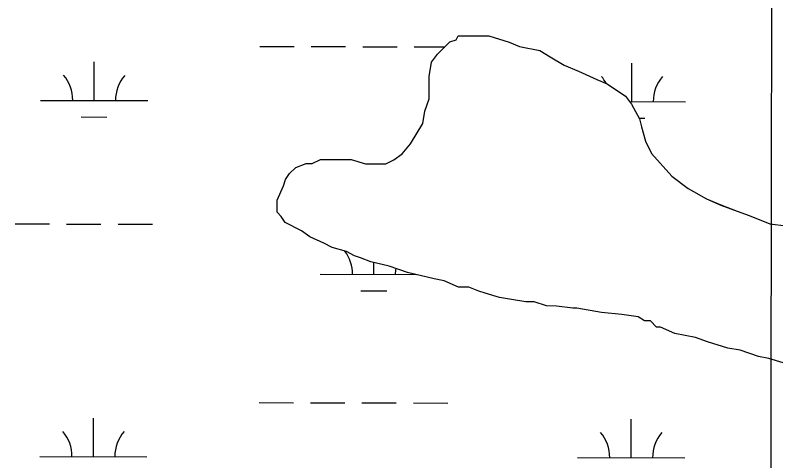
# Model space of a CAD drawing. Extents: x 3187622 to 3225504, y 800805 to 826213.
# Drawn here: x 3217304 to 3218014, y 821833 to 822249 of the extents above; entities that cross this region are included whole.
import ezdxf

# ---------------------------------------------------------------- set-up
doc = ezdxf.new("R2010")
doc.units = 0
for name, color, linetype in [('V-GRID-MAJR', 7, 'Continuous'), ('V-SITE-VEGE', 7, 'Continuous'), ('V-WETL-SWMP', 7, 'Continuous')]:
    doc.layers.add(name, color=color, linetype=linetype)

msp = doc.modelspace()

# ---------------------------------------------------------------- linework, layer by layer
at = {"layer": 'V-GRID-MAJR'}
msp.add_spline([(3217981.911, 806194.152), (3217992.489, 812254.4180000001), (3218003.0700000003, 818316.626), (3218013.65, 824378.872), (3218013.653, 824380.775)], degree=3, dxfattribs=at)
at = {"layer": 'V-SITE-VEGE'}
for p, q in [((3217715.449, 822226.089), (3217717.382, 822229.8920000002)), ((3217717.382, 822229.8920000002), (3217745.999, 822229.7040000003)), ((3217745.999, 822229.704), (3217765.037, 822223.8529999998)), ((3217698.19, 822212.851), (3217709.7120000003, 822224.219)), ((3217709.7120000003, 822224.219), (3217715.449, 822226.089)), ((3217765.037, 822223.853), (3217774.5500000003, 822219.974)), ((3217774.5500000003, 822219.974), (3217793.6, 822216.031)), ((3217793.6, 822216.031), (3217803.103, 822210.246)), ((3217692.417, 822205.257), (3217698.19, 822212.851)), ((3217803.103, 822210.246), (3217816.407, 822202.5250000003)), ((3217690.42, 822191.916), (3217692.417, 822205.257)), ((3217816.407, 822202.5250000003), (3217829.723, 822196.713)), ((3217829.723, 822196.713), (3217846.842, 822188.9670000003)), ((3217690.281, 822170.93), (3217690.42, 822191.916)), ((3217846.842, 822188.9670000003), (3217856.355, 822185.088)), ((3217856.355, 822185.088), (3217873.45, 822173.529)), ((3217686.39, 822159.5090000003), (3217690.281, 822170.93)), ((3217873.45, 822173.529), (3217879.123, 822165.8600000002)), ((3217879.123, 822165.8600000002), (3217886.664, 822152.4550000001)), ((3217684.4050000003, 822148.0770000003), (3217686.39, 822159.5090000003)), ((3217886.664, 822152.4550000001), (3217888.519, 822144.8100000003)), ((3217672.832, 822129.0730000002), (3217684.4050000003, 822148.0770000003)), ((3217888.519, 822144.8100000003), (3217892.251, 822131.433)), ((3217665.1380000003, 822119.585), (3217672.832, 822129.0730000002)), ((3217892.251, 822131.433), (3217897.895, 822119.948)), ((3217581.1350000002, 822110.605), (3217588.79, 822114.371)), ((3217588.79, 822114.371), (3217617.407, 822114.18)), ((3217617.407, 822114.18), (3217630.735, 822110.277)), ((3217649.812, 822110.15), (3217657.47, 822113.914)), ((3217657.47, 822113.914), (3217665.1380000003, 822119.585)), ((3217897.895, 822119.948), (3217916.833, 822098.8350000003)), ((3217560.085, 822101.206), (3217565.847, 822106.892)), ((3217565.847, 822106.892), (3217575.411, 822110.643)), ((3217575.411, 822110.643), (3217581.1350000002, 822110.605)), ((3217630.735, 822110.2770000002), (3217649.812, 822110.1500000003)), ((3217556.2290000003, 822095.5090000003), (3217560.085, 822101.206)), ((3217554.286, 822089.799), (3217556.2290000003, 822095.5090000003)), ((3217916.833, 822098.8350000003), (3217932.019, 822087.2860000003)), ((3217548.473, 822076.483), (3217554.286, 822089.799)), ((3217932.019, 822087.2860000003), (3217949.126, 822077.6360000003)), ((3217548.398, 822065.034), (3217548.473, 822076.483)), ((3217949.126, 822077.636), (3217962.4420000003, 822071.824)), ((3217962.4420000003, 822071.824), (3217977.664, 822065.997)), ((3217552.188, 822061.194), (3217548.398, 822065.0340000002)), ((3217977.664, 822065.997), (3217989.086, 822062.106)), ((3217555.965, 822055.446), (3217552.188, 822061.194)), ((3217989.086, 822062.1060000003), (3218008.112, 822054.3480000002)), ((3217571.177, 822047.713), (3217555.965, 822055.446)), ((3218008.112, 822054.348), (3218023.362, 822052.339)), ((3217578.769, 822041.939), (3217571.177, 822047.713)), ((3217592.085, 822036.127), (3217578.769, 822041.9390000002)), ((3217599.6920000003, 822032.26), (3217592.085, 822036.127)), ((3217613.02, 822028.357), (3217599.6920000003, 822032.26)), ((3217620.626, 822024.488), (3217613.02, 822028.357)), ((3217626.336, 822022.545), (3217620.626, 822024.488)), ((3217635.849, 822018.666), (3217626.336, 822022.545)), ((3217652.9930000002, 822014.74), (3217635.849, 822018.666)), ((3217670.125, 822008.899), (3217652.9930000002, 822014.74)), ((3217694.889, 822003.011), (3217670.125, 822008.899)), ((3217704.414, 822001.041), (3217694.889, 822003.011)), ((3217717.73, 821995.228), (3217704.414, 822001.041)), ((3217727.27, 821995.165), (3217717.73, 821995.228)), ((3217736.7830000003, 821991.286), (3217727.27, 821995.165)), ((3217742.4930000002, 821989.34), (3217736.7830000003, 821991.286)), ((3217755.821, 821985.4370000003), (3217742.4930000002, 821989.3400000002)), ((3217767.255, 821983.4520000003), (3217755.821, 821985.4370000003)), ((3217780.598, 821981.4560000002), (3217767.255, 821983.4520000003)), ((3217788.2290000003, 821981.4040000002), (3217780.598, 821981.4560000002)), ((3217799.648, 821977.513), (3217788.2290000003, 821981.4040000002)), ((3217809.188, 821977.4500000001), (3217799.648, 821977.513)), ((3217824.435, 821975.441), (3217809.188, 821977.4500000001)), ((3217828.255, 821975.414), (3217824.435, 821975.441)), ((3217851.1210000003, 821971.447), (3217828.255, 821975.414)), ((3217870.185, 821969.4130000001), (3217851.1210000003, 821971.447)), ((3217885.435, 821967.404), (3217870.185, 821969.4130000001)), ((3217891.132, 821963.5500000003), (3217885.435, 821967.404)), ((3217896.855, 821963.5110000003), (3217891.132, 821963.5500000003)), ((3217902.54, 821957.752), (3217896.855, 821963.5110000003)), ((3217906.355, 821957.725), (3217902.54, 821957.752)), ((3217919.671, 821951.9130000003), (3217906.355, 821957.725)), ((3217938.724, 821947.973), (3217919.671, 821951.9130000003)), ((3217950.146, 821944.0800000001), (3217938.724, 821947.973)), ((3217969.184, 821938.2310000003), (3217950.146, 821944.0800000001)), ((3217980.6180000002, 821936.2460000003), (3217969.184, 821938.2310000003)), ((3217997.749, 821930.409), (3217980.6180000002, 821936.2460000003)), ((3218007.2770000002, 821928.439), (3217997.749, 821930.409)), ((3218020.605, 821924.533), (3218007.2770000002, 821928.439))]:
    msp.add_line(p, q, dxfattribs=at)
at = {"layer": 'V-WETL-SWMP'}
for p, q in [((3217715.4479781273, 822226.0895607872), (3217717.3809711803, 822229.8925578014)), ((3217717.3809711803, 822229.8925578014), (3217745.9969156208, 822229.7025339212)), ((3217745.9969156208, 822229.7025339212), (3217765.036883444, 822223.8525200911)), ((3217698.190022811, 822212.8495799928), (3217709.7119908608, 822224.2195662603)), ((3217709.711990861, 822224.2195662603), (3217715.4479781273, 822226.0895607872)), ((3217765.036883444, 822223.8525200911), (3217774.549868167, 822219.9735135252)), ((3217532.2816787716, 822219.8796079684), (3217564.2815812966, 822219.8144309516)), ((3217580.281532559, 822219.7818424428), (3217612.281435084, 822219.7166654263)), ((3217628.2813863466, 822219.6840769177), (3217660.2812888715, 822219.6188999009)), ((3217676.281240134, 822219.5863113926), (3217704.957615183, 822219.5279036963)), ((3217774.549868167, 822219.9735135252), (3217793.60183437, 822216.0314989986)), ((3217793.60183437, 822216.0314989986), (3217803.102820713, 822210.2444931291)), ((3217692.4160404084, 822205.2565875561), (3217698.190022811, 822212.8495799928)), ((3217803.102820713, 822210.2444931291), (3217816.4058012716, 822202.5244847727)), ((3217377.58684184, 822169.4525925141), (3217377.6601357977, 822205.4525113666)), ((3217690.4190554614, 822191.9155940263), (3217692.4160404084, 822205.2565875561)), ((3217816.4058012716, 822202.5244847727), (3217829.7217802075, 822196.7124757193)), ((3217879.4933129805, 822168.4303154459), (3217879.5666069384, 822204.4302342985)), ((3217829.7217802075, 822196.7124757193), (3217846.840753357, 822188.9674641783)), ((3217690.2800732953, 822170.9296016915), (3217690.4190554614, 822191.9155940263)), ((3217846.840753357, 822188.9674641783), (3217856.354738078, 822185.0884576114)), ((3217856.354738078, 822185.0884576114), (3217873.447714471, 822173.5284474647)), ((3217686.388090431, 822159.5086090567), (3217690.2800732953, 822170.9296016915)), ((3217873.447714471, 822173.5284474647), (3217879.1207098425, 822165.8594454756)), ((3217327.5869941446, 822169.5544316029), (3217427.586689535, 822169.3507534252)), ((3217877.215526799, 822168.4349548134), (3217929.493160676, 822168.328476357)), ((3217879.1207098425, 822165.8594454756), (3217886.662706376, 822152.4544439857)), ((3217684.404103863, 822148.0756148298), (3217686.388090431, 822159.5086090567)), ((3217365.5554617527, 822154.0460686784), (3217389.555388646, 822153.9971859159)), ((3217886.3640376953, 822152.9852920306), (3217891.4618597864, 822152.9749088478)), ((3217886.662706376, 822152.4544439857), (3217888.519709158, 822144.8104451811)), ((3217672.8311422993, 822129.0736313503), (3217684.404103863, 822148.0756148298)), ((3217888.519709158, 822144.8104451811), (3217892.2467130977, 822131.4314468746)), ((3217665.137165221, 822119.5856412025), (3217672.8311422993, 822129.0736313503)), ((3217892.2467130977, 822131.4314468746), (3217897.893711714, 822119.94644628)), ((3217581.1333363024, 822110.6047147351), (3217588.7893182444, 822114.3697069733)), ((3217588.789318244, 822114.3697069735), (3217617.405262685, 822114.1796830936)), ((3217617.405262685, 822114.1796830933), (3217630.7342399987, 822110.2756733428)), ((3217649.81120296, 822110.148657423), (3217657.4681849, 822113.9136496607)), ((3217657.4681849, 822113.9136496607), (3217665.137165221, 822119.5856412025)), ((3217897.893711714, 822119.94644628), (3217916.831692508, 822098.8344380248)), ((3217560.084385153, 822101.2057357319), (3217565.845369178, 822106.8907288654)), ((3217565.845369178, 822106.8907288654), (3217575.409347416, 822110.6427195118)), ((3217575.409347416, 822110.6427195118), (3217581.1333363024, 822110.6047147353)), ((3217630.7342399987, 822110.2756733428), (3217649.81120296, 822110.148657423)), ((3217556.231397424, 822095.5077410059), (3217560.084385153, 822101.2057357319)), ((3217554.2854059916, 822089.7977446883), (3217556.231397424, 822095.5077410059)), ((3217916.831692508, 822098.8344380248), (3217932.0176726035, 822087.2864294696)), ((3217548.4734284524, 822076.4817543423), (3217554.2854059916, 822089.7977446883)), ((3217932.0176726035, 822087.2864294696), (3217949.123647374, 822077.6344186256)), ((3217548.39743818, 822065.0347585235), (3217548.473428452, 822076.4817543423)), ((3217949.123647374, 822077.6344186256), (3217962.4396263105, 822071.8224095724)), ((3217962.4396263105, 822071.8224095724), (3217977.6636015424, 822065.9973989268)), ((3217552.1874340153, 822061.1937567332), (3217548.39743818, 822065.0347585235)), ((3217977.6636015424, 822065.9973989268), (3217989.0845825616, 822062.1053907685)), ((3217555.964431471, 822055.4457556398), (3217552.1874340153, 822061.1937567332)), ((3217989.0845825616, 822062.1053907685), (3218008.111552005, 822054.3483776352)), ((3217303.944052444, 822054.1703687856), (3217335.9439549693, 822054.1051917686)), ((3217351.9439062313, 822054.0726032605), (3217383.9438087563, 822054.0074262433)), ((3217399.943760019, 822053.9748377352), (3217431.9436625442, 822053.9096607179)), ((3217571.1764083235, 822047.7127456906), (3217555.964431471, 822055.4457556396)), ((3218008.111552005, 822054.3483776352), (3218023.360523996, 822052.3383655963)), ((3217578.7683983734, 822041.9387414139), (3217571.1764083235, 822047.7127456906)), ((3217592.0853773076, 822036.1267323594), (3217578.7683983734, 822041.9387414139)), ((3217599.690365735, 822032.2607273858), (3217592.085377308, 822036.1267323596)), ((3217613.0193430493, 822028.356717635), (3217599.690365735, 822032.2607273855)), ((3217620.625331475, 822024.4907126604), (3217613.0193430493, 822028.356717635)), ((3217626.335321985, 822022.5447085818), (3217620.625331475, 822024.4907126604)), ((3217635.849306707, 822018.6657020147), (3217626.335321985, 822022.5447085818)), ((3217652.9932766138, 822014.7366890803), (3217635.849306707, 822018.6657020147)), ((3217638.6925036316, 822007.058469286), (3217638.714798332, 822018.008995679)), ((3217670.1242481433, 822008.8986768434), (3217652.9932766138, 822014.7366890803)), ((3217694.887204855, 822003.0106582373), (3217670.1242481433, 822008.8986768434)), ((3217588.6926559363, 822007.1603083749), (3217678.2019594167, 822006.977996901)), ((3217704.413187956, 822001.0396509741), (3217694.887204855, 822003.0106582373)), ((3217717.729166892, 821995.2276419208), (3217704.413187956, 822001.0396509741)), ((3217727.268148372, 821995.1646339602), (3217717.729166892, 821995.2276419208)), ((3217736.781133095, 821991.285627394), (3217727.2681483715, 821995.16463396)), ((3217626.6611235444, 821991.6519454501), (3217650.6610504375, 821991.6030626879)), ((3217742.492123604, 821989.3396233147), (3217736.781133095, 821991.2856273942)), ((3217755.821100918, 821985.4356135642), (3217742.492123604, 821989.3396233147)), ((3217767.2540803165, 821983.4516047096), (3217755.821100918, 821985.4356135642)), ((3217780.596056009, 821981.4545942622), (3217767.2540803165, 821983.4516047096)), ((3217788.2270411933, 821981.4045878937), (3217780.596056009, 821981.4545942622)), ((3217799.648022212, 821977.5125797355), (3217788.2270411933, 821981.4045878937)), ((3217809.187003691, 821977.4495717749), (3217799.648022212, 821977.5125797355)), ((3217824.4359756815, 821975.440559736), (3217809.187003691, 821977.4495717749)), ((3217828.2509682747, 821975.4145565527), (3217824.4359756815, 821975.440559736)), ((3217851.1189270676, 821971.4475388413), (3217828.2509682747, 821975.4145565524)), ((3217870.1838916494, 821969.4125236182), (3217851.1189270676, 821971.4475388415)), ((3217885.4328636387, 821967.403511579), (3217870.1838916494, 821969.4125236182)), ((3217891.13085577, 821963.5495081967), (3217885.4328636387, 821967.403511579)), ((3217896.8538446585, 821963.5115034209), (3217891.13085577, 821963.5495081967)), ((3217902.5388384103, 821957.7505007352), (3217896.8538446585, 821963.5115034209)), ((3217906.354831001, 821957.7254975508), (3217902.5388384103, 821957.7505007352)), ((3217919.670809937, 821951.9134884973), (3217906.354831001, 821957.7254975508)), ((3217938.7227761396, 821947.9714739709), (3217919.670809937, 821951.9134884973)), ((3217950.1437571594, 821944.0794658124), (3217938.7227761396, 821947.9714739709)), ((3217969.182724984, 821938.2294519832), (3217950.1437571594, 821944.0794658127)), ((3217980.616704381, 821936.2454431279), (3217969.182724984, 821938.229451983)), ((3217997.7486759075, 821930.4084308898), (3217980.616704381, 821936.2454431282)), ((3218007.274659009, 821928.4374236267), (3217997.7486759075, 821930.4084308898)), ((3218020.603636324, 821924.5324138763), (3218007.274659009, 821928.4374236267)), ((3217531.604371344, 821887.2053578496), (3217563.604273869, 821887.1401808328)), ((3217579.6042251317, 821887.107592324), (3217611.6041276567, 821887.0424153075)), ((3217627.604078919, 821887.0098267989), (3217659.603981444, 821886.9446497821)), ((3217675.6039327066, 821886.9120612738), (3217707.603835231, 821886.8468842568)), ((3217376.9095344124, 821836.7783423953), (3217376.9828283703, 821872.7782612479)), ((3217878.816005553, 821835.7560653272), (3217878.889299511, 821871.7559841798)), ((3217326.909686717, 821836.8801814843), (3217426.909382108, 821836.6765033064)), ((3217828.816157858, 821835.857904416), (3217928.815853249, 821835.6542262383))]:
    msp.add_line(p, q, dxfattribs=at)
for centre, radius, start, end in [((3217322.345040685, 822170.0399124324), 35.24628790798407, 359.1114801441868, 40.65513847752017), ((3217432.8305763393, 822169.8148768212), 35.246287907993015, 139.11147836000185, 180.65513669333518), ((3217824.2515118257, 822169.0176353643), 35.24628790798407, 27.82246640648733, 40.655138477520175), ((3217934.73704748, 822168.7925997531), 35.246287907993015, 139.11147836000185, 180.65513669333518), ((3217583.4507024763, 822007.6457892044), 35.24628790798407, 359.1114801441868, 36.778625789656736), ((3217693.9362381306, 822007.4207535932), 35.246287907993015, 171.4485413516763, 180.65513669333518), ((3217321.6677332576, 821837.3656623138), 35.24628790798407, 359.1114801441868, 40.65513847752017), ((3217432.1532689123, 821837.1406267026), 35.246287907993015, 139.11147836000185, 180.65513669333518), ((3217823.574204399, 821836.3433852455), 35.24628790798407, 359.1114801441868, 40.65513847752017), ((3217934.0597400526, 821836.1183496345), 35.246287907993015, 139.11147836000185, 180.65513669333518)]:
    msp.add_arc(centre, radius, start, end, dxfattribs=at)

doc.saveas('drawing.dxf')
